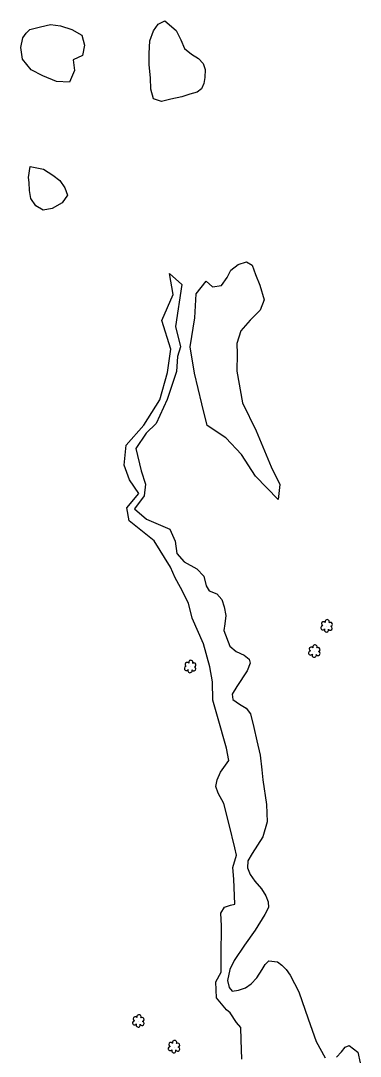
# Model space of a CAD drawing. Extents: x 3040896 to 3051146, y 687568 to 732976.
# Drawn here: x 3045209 to 3045365, y 719365.5 to 719841 of the extents above; entities that cross this region are included whole.
import ezdxf

# ---------------------------------------------------------------- set-up
doc = ezdxf.new("R2010")
doc.units = 0
for name, color, linetype in [('Exist Other Culture Area Outline', 7, 'Continuous'), ('Exist Vegetation Hedge Row', 7, 'Continuous'), ('Exist Vegetation Shrub CELL', 7, 'Continuous')]:
    doc.layers.add(name, color=color, linetype=linetype)

msp = doc.modelspace()

# ---------------------------------------------------------------- linework, layer by layer
at = {"layer": 'Exist Other Culture Area Outline'}
for points in [[(3045277.73, 719590.09), (3045270.31, 719602.12), (3045258.84, 719611.42), (3045257.74, 719617.35), (3045263.29, 719623.86), (3045258.96, 719630.11), (3045256.54, 719636.84), (3045257.46, 719646.13), (3045265.61, 719655.2), (3045272.84, 719666.94), (3045276.4, 719679.43), (3045278, 719690.2), (3045273.81, 719703.37), (3045279.08, 719715.29), (3045277.32, 719724.92), (3045283.03, 719719.93), (3045280.07, 719700.63), (3045282.45, 719691.26), (3045281.08, 719686.77), (3045280.53, 719679.91), (3045276.29, 719666.99), (3045271.3, 719656.01), (3045266.69, 719651.65), (3045261.95, 719644.55), (3045264.37, 719634.26), (3045266.27, 719628.26), (3045265.67, 719622.81), (3045261.29, 719616.82), (3045266.71, 719612.07), (3045277.47, 719607.58), (3045279.9, 719602.02), (3045280.74, 719596.35), (3045284.03, 719592.6)], [(3045284.03, 719592.6), (3045289.89, 719589.38), (3045293.17, 719585.99), (3045294.26, 719581.5), (3045295.51, 719579.27), (3045299.04, 719577.89), (3045301.42, 719575.24), (3045302.42, 719571.79), (3045303.25, 719567.88), (3045302.69, 719564.07), (3045302.25, 719560.94), (3045304.98, 719553.87), (3045307.93, 719551.33), (3045311.7, 719549.61), (3045313.94, 719547.91), (3045314.42, 719545.95), (3045313.04, 719542.46), (3045308.25, 719535.33), (3045306.08, 719531.83), (3045306.41, 719529.34), (3045309.56, 719527.21), (3045312.48, 719525.35), (3045314.56, 719522.69), (3045316.02, 719516.46), (3045317.43, 719510.37), (3045318.98, 719503.75), (3045319.76, 719496.98), (3045320.21, 719492.5), (3045321.94, 719481.16), (3045322.12, 719473.09), (3045320.13, 719466.31), (3045315.3, 719458.58), (3045313.26, 719455.2), (3045313.12, 719452.01), (3045314.4, 719448.95), (3045316.6, 719445.96), (3045319.53, 719442.39), (3045321.63, 719439.24), (3045322.61, 719436.38), (3045322.88, 719433.89), (3045321.16, 719430.58), (3045316.72, 719423.34), (3045311.79, 719416.46), (3045307.01, 719409.48), (3045304.98, 719405.38), (3045304.04, 719400.29), (3045304.73, 719397.01), (3045306.18, 719395.44), (3045309.01, 719395.9), (3045312.18, 719396.88), (3045314.79, 719398.75), (3045317.44, 719401.47), (3045319.97, 719405.28), (3045321.29, 719407.7), (3045323.03, 719409.29), (3045327, 719408.89), (3045328.94, 719407.37), (3045330.97, 719405.28), (3045332.82, 719402.75), (3045336.75, 719395.09), (3045341.04, 719382.64), (3045344.75, 719372.33), (3045348.87, 719364.84)], [(3045310.6, 719364.11), (3045310.28, 719373.04), (3045310.16, 719378.66), (3045308.06, 719381.06), (3045305.15, 719385.41), (3045303.48, 719386.86), (3045298.97, 719392.33), (3045298.65, 719399.66), (3045301.06, 719404.05), (3045301.13, 719411.67), (3045301.26, 719425.38), (3045300.98, 719431.28), (3045302.66, 719434.01), (3045305.4, 719434.82), (3045307.36, 719435.4), (3045306.9, 719446.77), (3045306.38, 719452.16), (3045308.06, 719457.89), (3045307.28, 719461.26), (3045304.78, 719471.96), (3045302.29, 719481.59), (3045299.67, 719486.27), (3045298.67, 719489.41), (3045299.3, 719492.44), (3045300.78, 719495.91), (3045304.55, 719501.38), (3045303.55, 719506.95), (3045299.37, 719521.54), (3045297.23, 719529.02), (3045297.13, 719537.44), (3045295.85, 719544.37), (3045292.92, 719554.93), (3045287.7, 719566.63), (3045286.08, 719573.54), (3045282.47, 719580.71), (3045280.02, 719585.15), (3045277.73, 719590.09)], [(3045354.1, 719365.1), (3045356.36, 719367.6), (3045357.97, 719369.68), (3045359.79, 719370.45), (3045363.81, 719367.47), (3045364.96, 719362.55)]]:
    msp.add_lwpolyline(points, dxfattribs=at)
at = {"layer": 'Exist Vegetation Hedge Row'}
for points in [[(3045213.2, 719836.99), (3045218.15, 719838.17), (3045222.74, 719839.23), (3045227.31, 719838.68), (3045232.46, 719836.97), (3045237.12, 719834.37), (3045238.3, 719829.75), (3045237.4, 719824.94), (3045233.13, 719823.05), (3045233.65, 719818.14), (3045231.49, 719812.83), (3045225.51, 719813.06), (3045219.25, 719815.74), (3045213.79, 719818.4), (3045209.9, 719823.27), (3045209.02, 719828.61), (3045209.93, 719833.11), (3045211.55, 719835.22), (3045213.2, 719836.99)], [(3045275.19, 719840.98), (3045280.35, 719836.43), (3045282.59, 719832.25), (3045284.3, 719828.19), (3045287.43, 719825.61), (3045290.63, 719823.67), (3045292.78, 719821.39), (3045293.66, 719818.6), (3045293.5, 719814.93), (3045293.07, 719812.13), (3045292.02, 719809.73), (3045290.12, 719808.13), (3045286.75, 719807.32), (3045282.98, 719806.06), (3045278.01, 719804.88), (3045273.6, 719803.83), (3045270, 719805.04), (3045268.83, 719809.57), (3045268.65, 719814.78), (3045268, 719820.77), (3045267.97, 719825.98), (3045268.3, 719831.72), (3045269.97, 719836.34), (3045272.12, 719839.36), (3045275.19, 719840.98)], [(3045213.33, 719774.04), (3045219.43, 719772.87), (3045223.83, 719770.11), (3045226.93, 719767.55), (3045229.22, 719764.27), (3045230.45, 719760.84), (3045228, 719757.35), (3045223.4, 719754.77), (3045219.29, 719754.03), (3045215.95, 719755.97), (3045213.7, 719759.37), (3045212.99, 719763.04), (3045212.97, 719766.62), (3045212.56, 719768.98), (3045213.33, 719774.04)], [(3045294.12, 719721.39), (3045297.05, 719718.76), (3045301.18, 719719.42), (3045303.89, 719723.06), (3045305.54, 719726.44), (3045308.88, 719729.1), (3045312.67, 719730.24), (3045315.28, 719728.69), (3045316.82, 719724.48), (3045318.77, 719719.48), (3045320.89, 719712.78), (3045318.99, 719708.07), (3045314.45, 719703.42), (3045310.17, 719698.59), (3045308.34, 719692.75), (3045308.43, 719688), (3045308.32, 719680), (3045310.9, 719665.47), (3045317.11, 719652.75), (3045324.05, 719636.14), (3045328.03, 719628.03), (3045327.22, 719621.15), (3045316.77, 719631.85), (3045310.4, 719641.87), (3045303.28, 719649.39), (3045294.63, 719655.07), (3045292.13, 719665.06), (3045288.82, 719679.15), (3045286.87, 719691.27), (3045289.01, 719704.48), (3045289.56, 719715.61), (3045294.12, 719721.39)]]:
    msp.add_lwpolyline(points, dxfattribs=at)
at = {"layer": 'Exist Vegetation Shrub CELL'}
for p, q in [((3045349.54, 719562.95), (3045349.54, 719562.95)), ((3045343.93, 719551.36), (3045343.93, 719551.36)), ((3045286.91, 719544.3), (3045286.91, 719544.3)), ((3045263.1, 719381.56), (3045263.1, 719381.56)), ((3045279.47, 719369.76), (3045279.47, 719369.76))]:
    msp.add_line(p, q, dxfattribs=at)
for centre, radius, start, end in [((3045347.74, 719562.25), 0.955, 95.1099, 327.9534), ((3045348.06, 719564.08), 0.968, 35.8908, 245.4216), ((3045349.77, 719564.99), 0.99, 334.8391, 200.4717), ((3045351.22, 719563.82), 0.929, 284.4567, 126.0861), ((3045349.42, 719561.27), 0.984, 151.2797, 21.387), ((3045351.18, 719562.02), 0.937, 204.9913, 73.4601), ((3045344.16, 719553.4), 0.99, 334.8391, 200.4717), ((3045342.13, 719550.66), 0.955, 95.1099, 327.9534), ((3045342.45, 719552.49), 0.968, 35.8908, 245.4216), ((3045343.8, 719549.68), 0.984, 151.2797, 21.387), ((3045345.57, 719550.43), 0.937, 204.9913, 73.4601), ((3045345.6, 719552.23), 0.929, 284.4567, 126.0861), ((3045285.11, 719543.59), 0.955, 95.1099, 327.9534), ((3045285.43, 719545.43), 0.968, 35.8908, 245.4216), ((3045287.14, 719546.34), 0.99, 334.8391, 200.4717), ((3045288.55, 719543.37), 0.937, 204.9913, 73.4601), ((3045288.58, 719545.17), 0.929, 284.4567, 126.0861), ((3045286.78, 719542.61), 0.984, 151.2797, 21.387), ((3045261.62, 719382.69), 0.968, 35.8908, 245.4216), ((3045263.33, 719383.6), 0.99, 334.8391, 200.4717), ((3045264.77, 719382.43), 0.929, 284.4567, 126.0861), ((3045261.3, 719380.86), 0.955, 95.1099, 327.9534), ((3045262.97, 719379.88), 0.984, 151.2797, 21.387), ((3045264.74, 719380.63), 0.937, 204.9913, 73.4601), ((3045277.67, 719369.05), 0.955, 95.1099, 327.9534), ((3045277.98, 719370.88), 0.968, 35.8908, 245.4216), ((3045279.34, 719368.07), 0.984, 151.2797, 21.387), ((3045279.69, 719371.8), 0.99, 334.8391, 200.4717), ((3045281.1, 719368.83), 0.937, 204.9913, 73.4601), ((3045281.14, 719370.63), 0.929, 284.4567, 126.0861)]:
    msp.add_arc(centre, radius, start, end, dxfattribs=at)

doc.saveas('drawing.dxf')
